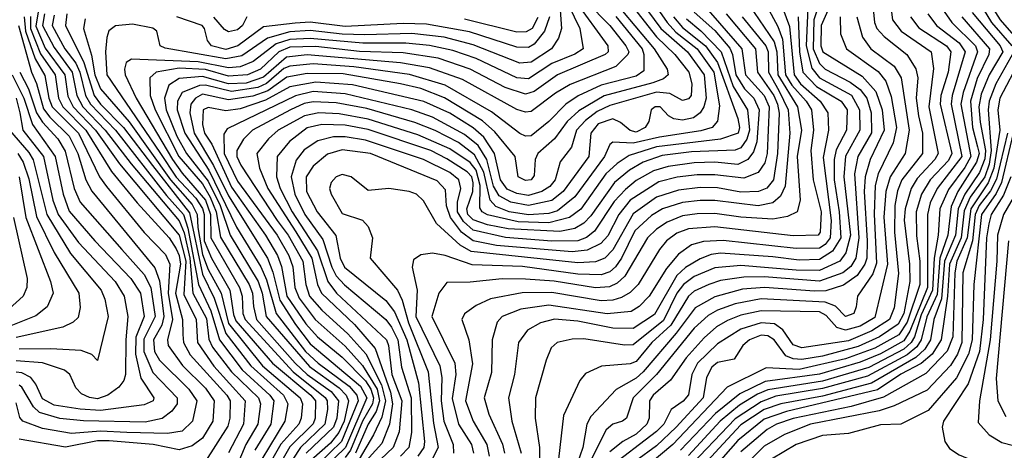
# Model space of a CAD drawing. Extents: x 501367 to 657802, y 482273 to 547541.
# Tile 376 of 656: x 623187 to 626570, y 486645 to 488125. Entities that reach past the tile are written whole.
import ezdxf

# ---------------------------------------------------------------- set-up
doc = ezdxf.new("R2010")
doc.units = 0

msp = doc.modelspace()

# ---------------------------------------------------------------- linework, layer by layer
at = {"layer": '0CON20XD'}
for points in [[(626706.5, 488543.5), (626564.9, 488485), (626507.1, 488432.9), (626476.6, 488376.6), (626466.6, 488235), (626471.8, 488205), (626526.2, 488115), (626596.6, 488035)], [(626575, 488459.3), (626539.3, 488425), (626514.7, 488385), (626506.8, 488215), (626523.6, 488175), (626556, 488125), (626634.2, 488035)], [(625035.4, 488285), (625049.2, 488095), (625038.6, 488061.4), (625013.9, 488025), (624945, 487979.2), (624905, 487975.1), (624745, 488038.2), (624645, 488064.5), (624535, 488077.3), (624373.5, 488073.5), (624295, 488075.3), (624185, 488088.1), (624115, 488083.1), (624038.6, 488061.4), (623949.8, 488000.2), (623895, 487990.4), (623686.9, 488026.9), (623670, 488035), (623658.6, 488085), (623645, 488095.8), (623575, 488110), (623516.1, 488103.9), (623493, 488087), (623486.1, 488063.9), (623481.7, 488015), (623486.1, 487935), (623668.9, 487668.9), (623725, 487584.2), (623792, 487512), (623815, 487475.7), (623820.5, 487455), (623820.6, 487365), (623846.6, 487305), (623909.6, 487195), (623921.5, 487111.5), (623929.8, 487089.8), (624055.3, 486945), (624187, 486835), (624203, 486815), (624201.9, 486755), (624195, 486736.3), (624115, 486656.6), (624068.2, 486575)], [(625975, 488300.9), (625915.5, 488124.5), (625913.7, 488025), (625934.7, 487974.7), (625955, 487955.1), (626040.6, 487910.6), (626074.8, 487884.8), (626097.6, 487855), (626113.2, 487805), (626113.6, 487736.4), (626066.7, 487655), (626054.9, 487595.1), (626070.2, 487375), (626059.9, 487305), (626042.8, 487277.2), (626015, 487254.7), (625935, 487226.5), (625745, 487240.9), (625675, 487240.2), (625595, 487228.2), (625555, 487215.4), (625505, 487192.1), (625484.8, 487175.2), (625424.5, 487075.5), (625359.1, 487015), (625305, 486950.6), (625285, 486941.7), (625186.2, 486933.8), (625131.3, 486908.7), (625112.1, 486885), (625055.8, 486765), (625035.5, 486585)], [(625191.4, 488235), (625367.5, 488025), (625411.5, 487955), (625415.7, 487935), (625398.7, 487921.3), (625362.2, 487907.8), (625195, 487863.5), (625107.8, 487812.2), (625068.7, 487775), (625025, 487715.2), (624967.2, 487665), (624958.8, 487645), (624955, 487590), (624945, 487574.4), (624925, 487572.2), (624900, 487585), (624889.2, 487655), (624819.9, 487739.9), (624777.2, 487777.2), (624646.9, 487856.9), (624565, 487888.5), (624495, 487904.5), (624299, 487939), (624175, 487940.6), (624105, 487927.8), (624039.2, 487880.8), (623987.7, 487862.3), (623905, 487849.8), (623815, 487868.6), (623790.6, 487855), (623775.6, 487834.4), (623771.4, 487805), (623786.9, 487735), (623853.4, 487623.4), (623905, 487519.2), (624039, 487305), (624057.4, 487257.4), (624080.8, 487160.8), (624135, 487076.9), (624185, 487010.7), (624358.1, 486865), (624380.4, 486825), (624306.7, 486655), (624234.3, 486585)], [(625301.6, 488215), (625390.2, 488095), (625481.5, 488015), (625538.9, 487935), (625545.4, 487855), (625538.2, 487825), (625525.2, 487805), (625502.1, 487787.9), (625465, 487779.6), (625434.6, 487784.6), (625416.2, 487795), (625387.7, 487825), (625370, 487825), (625357.3, 487815), (625348.7, 487775), (625336.7, 487755), (625305, 487738.3), (625285, 487743.6), (625251.2, 487771.2), (625225, 487783.8), (625175, 487766.9), (625149, 487735), (625142.4, 487655), (625054.9, 487535), (625015, 487503.5), (624935, 487486.1), (624875, 487497.4), (624835, 487519.5), (624815, 487553.2), (624791.8, 487645), (624762.3, 487692.3), (624715, 487730.8), (624605, 487789.5), (624535, 487815.1), (624305, 487869.9), (624195, 487877.8), (624135, 487863.2), (623900.3, 487749.7), (623888.1, 487731.9), (623889.6, 487665), (623935, 487570.1), (624071.7, 487385), (624111.4, 487315), (624125.1, 487275.1), (624132, 487205), (624147.6, 487167.6), (624202.6, 487095), (624305, 487003.2), (624365, 486936.8), (624415, 486855), (624423.6, 486815), (624411.4, 486778.6), (624385, 486734.8), (624341, 486635)], [(625343.5, 488215), (625412, 488115), (625442.1, 488082.1), (625514.3, 488025), (625572.6, 487945), (625591.5, 487828.5), (625584.3, 487775.7), (625566.1, 487755), (625527.4, 487742.6), (625385, 487721.4), (625295, 487700.4), (625225, 487703.9), (625214.4, 487695.6), (625196.1, 487655), (625095, 487516.2), (625035, 487468.2), (625005, 487459), (624935, 487454.1), (624868.4, 487465), (624823.2, 487483.2), (624803.4, 487505), (624781.5, 487601.5), (624750, 487660), (624695, 487702.7), (624615, 487743.9), (624545, 487771.9), (624379.5, 487819.5), (624275, 487838.9), (624195, 487843.1), (624165, 487836.6), (624117, 487815), (623987.1, 487745), (623955.6, 487714.4), (623933.5, 487675), (623932.7, 487655), (623947.4, 487625), (624071.3, 487435)], [(625731.7, 488215), (625791.9, 488101.9), (625807.7, 488057.7), (625818.8, 487935), (625839.6, 487899.6), (625889.8, 487845), (625907.2, 487815), (625914.3, 487745), (625905.1, 487675), (625913, 487575), (625941.1, 487465), (625937.1, 487395), (625930.9, 487385), (625845, 487381.8), (625575, 487412.7), (625485, 487406.1), (625445, 487391.8), (625410, 487365), (625385, 487334.7), (625312.4, 487215), (625285, 487187.4), (625255, 487170.3), (625225, 487160.6), (625185, 487159.2), (625015, 487187.5), (624913.8, 487186.2), (624804.2, 487165.8), (624755, 487142.5), (624715.7, 487114.3), (624706.8, 487095), (624730, 487025), (624742.7, 486942.7), (624719.2, 486815), (624744.9, 486745), (624791.8, 486665), (624800.1, 486625)], [(625095, 488190.5), (625207.7, 488035), (625209.6, 488015), (625199.1, 488005), (625035, 487935.6), (624955, 487878.4), (624925, 487869.5), (624855, 487891.4), (624735, 487955.1), (624625, 487992.3), (624505, 488010.6), (624355, 488015.8), (624205, 488032.6), (624115, 488030.1), (624077.9, 488015), (624015, 487954.5), (623970, 487935), (623905, 487931.1), (623825, 487953.7), (623735, 487958.5), (623656, 487945), (623633.9, 487925), (623635.1, 487865), (623652.7, 487815), (623733.9, 487655), (623815, 487560.4), (623841.9, 487515), (623862.7, 487465), (623877.3, 487377.3), (623976, 487215), (623987.5, 487185), (623990.7, 487139.3), (624000.4, 487095), (624133.8, 486945), (624175, 486905.2), (624257.2, 486847.2), (624282.3, 486815), (624276.7, 486755), (624265.7, 486725), (624171.5, 486635)], [(625135, 488186.7), (625214.4, 488105), (625270.1, 488035), (625279.7, 488015), (625276.7, 488005), (625235.4, 487964.6), (625078.3, 487901.7), (625028, 487872), (624945, 487809.4), (624925, 487807), (624895, 487816.2), (624709.1, 487919.1), (624595, 487959.2), (624495, 487976.8), (624175, 488004), (624103.9, 487996.1), (624025, 487927.1), (623965, 487906.9), (623905, 487904.3), (623815, 487929.4), (623735, 487923.4), (623699.5, 487900.5), (623684.9, 487855), (623690.2, 487815), (623727.3, 487725), (623760.8, 487665), (623835, 487569.5), (623876.1, 487486.1), (623910, 487385), (624006.6, 487225), (624020, 487185), (624034.5, 487105), (624182.5, 486932.5), (624285, 486859.5), (624309, 486835), (624317.2, 486815), (624301.4, 486745), (624283.4, 486706.6), (624255, 486669.1), (624188.7, 486611.3)], [(625794, 488205), (625831.7, 488101.7), (625848, 487935), (625869.4, 487905), (625937.7, 487845), (625963.3, 487805), (625965.8, 487745), (625948.3, 487651.7), (625974.8, 487435), (625972.2, 487375), (625955, 487352), (625935, 487339.5), (625855, 487338.7), (625604.2, 487365.8), (625537, 487363), (625495, 487350.7), (625450.5, 487319.5), (625409.8, 487270.2), (625350.2, 487175), (625315, 487138.9), (625287.6, 487122.4), (625205.4, 487114.6), (625005, 487143.5), (624909.5, 487130.5), (624845.4, 487105), (624827.6, 487085), (624810, 487025), (624807.9, 486912.1), (624782.8, 486825), (624799.2, 486769.2), (624845.7, 486665.7), (624852.6, 486635)], [(625896.4, 488193.6), (625889.1, 488035), (625908.6, 487958.6), (625935, 487925.1), (626045.3, 487865.3), (626073.1, 487815), (626074, 487745), (626025, 487656.5), (626018.8, 487585), (626041.2, 487385), (626026.1, 487323.9), (626004.6, 487295.4), (625935, 487262.9), (625855, 487264.1), (625665, 487280.5), (625575, 487272.6), (625505, 487242.7), (625467.7, 487215), (625445.4, 487184.6), (625399.1, 487090.9), (625295, 487007), (625265, 487006.5), (625125, 487027.9), (625085, 487026.6), (625034.3, 487015), (625013.2, 486996.8), (624995.9, 486955), (624959.2, 486825), (624958, 486755), (624972.7, 486655), (624972.6, 486605)], [(626117.7, 488185), (626124.2, 488115), (626132.5, 488095), (626156.9, 488066.9), (626235.1, 488005.1), (626265.8, 487955.8), (626272.6, 487925), (626267.7, 487855), (626275.7, 487794.3), (626288.7, 487735), (626289.1, 487665), (626218.6, 487575), (626203.5, 487536.5), (626193.6, 487486.4), (626192.8, 487395), (626206.9, 487253.1), (626191.4, 487135), (626176.1, 487095), (626114.6, 487055.4), (626035, 487021.7), (625875, 486997.7), (625845, 487007), (625809.6, 487059.6), (625780, 487080), (625735, 487083.2), (625665, 487061.5), (625585, 487011.2), (625515.9, 486945), (625497, 486905), (625484.6, 486835.4), (625466.5, 486813.5), (625425, 486785.3), (625400.3, 486735), (625375, 486709.3), (625205, 486579.3)], [(626175.4, 488205.4), (626186.2, 488125), (626216, 488085), (626318.7, 488015), (626326.7, 487956.7), (626310.5, 487825), (626342.5, 487665), (626331.7, 487645), (626270.7, 487579.3), (626249.8, 487545), (626229.3, 487475), (626226.4, 487436.4), (626244, 487285), (626245.3, 487225), (626225, 487114.8), (626205, 487078.8), (626141.7, 487035), (626067.9, 487002.1), (625945, 486968.7), (625875, 486957.3), (625845, 486959), (625820, 486970), (625779.1, 487025), (625757.9, 487037.9), (625735, 487041), (625694.2, 487025), (625671.6, 487005), (625642.3, 486957.7), (625585, 486947.2), (625565, 486931.1), (625547.2, 486895), (625535.4, 486825), (625442.6, 486725), (625375, 486660.8), (625231.1, 486555)], [(623251.6, 488158.4), (623242.9, 488102.9), (623275, 488027.6), (623342.4, 487935), (623352.5, 487862.5), (623370.7, 487825), (623447.1, 487745), (623529.6, 487629.6), (623735, 487384), (623757.7, 487295), (623750.9, 487180.9), (623793, 487095), (623798, 487015), (623854, 486934), (623962, 486815), (623956.6, 486735), (623905, 486636.2)], [(625072.6, 488175), (625111.3, 488095), (625123.2, 488025), (625094, 488006), (625015, 487974.2), (624935, 487921.5), (624895, 487925.1), (624755, 487991.1), (624675, 488019.1), (624595, 488036.7), (624514.1, 488044.1), (624366, 488044), (624185, 488060.7), (624115, 488056.9), (624068.5, 488041.5), (623988.8, 487981.2), (623945, 487962.8), (623905, 487960), (623800.5, 487980.5), (623571.2, 487988.8), (623552.6, 487977.4), (623546.7, 487955), (623549, 487935), (623586.9, 487855), (623711.6, 487645), (623745, 487597.1), (623825.2, 487505), (623842.9, 487455), (623844.3, 487375), (623942.3, 487205), (623951.6, 487175), (623954.2, 487115), (623961.4, 487095), (624126.6, 486915), (624236.9, 486826.9), (624243.9, 486815), (624244.3, 486785), (624235.9, 486735), (624151.4, 486655), (624099.7, 486575)], [(625295, 488167.5), (625375, 488066.1), (625437.6, 488005), (625485.9, 487945), (625496.3, 487905), (625494.1, 487865), (625485, 487853.5), (625465, 487847.5), (625421.2, 487871.2), (625375, 487875.7), (625215, 487829.9), (625170.7, 487809.3), (625131.1, 487778.9), (625100.7, 487745), (625082.9, 487687.1), (625044.1, 487635.9), (625026.9, 487575), (625008.4, 487551.6), (624981.6, 487535), (624935, 487521.3), (624895, 487527.6), (624862.4, 487542.4), (624838.6, 487575), (624818.6, 487665), (624781.8, 487721.8), (624745, 487753.8), (624665, 487803.3), (624575.8, 487844.2), (624331.1, 487901.1), (624205, 487910.6), (624115, 487894), (624031.6, 487848.4), (623945, 487819), (623895, 487812.2), (623835, 487823.6), (623817.6, 487815), (623814.7, 487765.3), (623822.1, 487735), (623847.4, 487697.3), (623915, 487548.9), (624032, 487385), (624072.7, 487315), (624086.7, 487276.7), (624104.8, 487175), (624170.2, 487079.8), (624210.5, 487035), (624295, 486965.6), (624375, 486884), (624393.3, 486855), (624402.8, 486825), (624399.3, 486805), (624365.2, 486745), (624324.1, 486645.9), (624305, 486620)], [(625505, 488150.7), (625575, 488088.1), (625627.3, 488027.3), (625636.7, 488005), (625648.2, 487935), (625677.4, 487887.4), (625709.4, 487855), (625728.2, 487815), (625719.3, 487705), (625708.7, 487671.3), (625689.1, 487645), (625655, 487627.1), (625575, 487635.1), (625505, 487632.8), (625415, 487620.8), (625365, 487606), (625305, 487572), (625268.2, 487541.8), (625230.2, 487499.8), (625162.2, 487397.8), (625135, 487376.4), (625105, 487365.5), (625015, 487363.5), (624856.3, 487376.3), (624745, 487401.8), (624711.6, 487431.6), (624691.9, 487465), (624691.6, 487498.4), (624703.1, 487545), (624695.8, 487575), (624665, 487599.4), (624575, 487644.4), (624375, 487710.9), (624305, 487722.9), (624265, 487722.4), (624211.6, 487708.4), (624165, 487678.1), (624137.6, 487642.4), (624119.5, 487585), (624132.6, 487525), (624166.9, 487455), (624229, 487369), (624259.3, 487275), (624274.7, 487245), (624303.3, 487213.3), (624445, 487094.2), (624465, 487068.5), (624486, 487025), (624498.9, 486931.1), (624531.9, 486825), (624533.5, 486706.5), (624524.1, 486655), (624495.5, 486625)], [(625537.4, 488175), (625668.5, 488025), (625681.1, 487935), (625744.9, 487865), (625762.4, 487825), (625755.1, 487665), (625746.8, 487633.2), (625725, 487600), (625675, 487580.5), (625575, 487592.2), (625515, 487591.3), (625446.6, 487583.4), (625382.7, 487567.3), (625285, 487504.6), (625246.2, 487455), (625207.6, 487382.4), (625184.1, 487355.9), (625137, 487333), (625085, 487327.6), (624825, 487349.1), (624745, 487365.1), (624705.3, 487395.3), (624667.3, 487445), (624653.2, 487485), (624650.1, 487540.1), (624621.7, 487571.7), (624392.3, 487665), (624295, 487677.3), (624245, 487662.8), (624195, 487621.2), (624171.2, 487585), (624172.3, 487535), (624209.6, 487465), (624273.3, 487383.3), (624288, 487305), (624302.7, 487275), (624445, 487160), (624475, 487120.6), (624516.9, 487025), (624557.2, 486877.2), (624578.3, 486675), (624575.6, 486654.4), (624555.5, 486625)], [(625693.3, 488175), (625778.9, 488048.9), (625788.4, 488015), (625792.3, 487935), (625859.2, 487825), (625873.3, 487745), (625858.3, 487655), (625869.3, 487505), (625858.4, 487465), (625825, 487448.1), (625775, 487439.6), (625665, 487446.6), (625575, 487459.4), (625515, 487458.3), (625465, 487450.5), (625411.4, 487428.6), (625375, 487405.5), (625344.5, 487375), (625266.6, 487243.4), (625239.8, 487219.8), (625213.1, 487206.9), (625166.1, 487203.9), (625023.6, 487226.4), (624925, 487233.5), (624845, 487234.3), (624735, 487222.8), (624655, 487222.1), (624627.5, 487185), (624603.6, 487105), (624682.3, 486945), (624685.9, 486905), (624672.7, 486822.7), (624695, 486735.3), (624739.7, 486665), (624746.5, 486635)], [(625972.8, 488177.2), (625940.7, 488105), (625940.3, 488035), (625947.1, 488015), (626081.3, 487931.3), (626128.7, 487878.7), (626150.7, 487815), (626157.8, 487745), (626109.8, 487645), (626092, 487585), (626088.9, 487535), (626098.8, 487365), (626097.5, 487305), (626091.3, 487285), (626065, 487246.2), (626017.4, 487212.6), (625956.4, 487193.6), (625918.4, 487191.6), (625745.9, 487204.1), (625671.1, 487198.9), (625575, 487172.4), (625507.6, 487135), (625442.5, 487047.5), (625328.8, 486915), (625305, 486892.8), (625236.1, 486853.9), (625149.1, 486760.9), (625135.6, 486735), (625122, 486655), (625101.1, 486595)], [(626355.4, 488165), (626389.6, 488115), (626470.8, 488035), (626478.4, 488015), (626428.5, 487875), (626420.9, 487835), (626455.5, 487655), (626435, 487616.8), (626378.8, 487541.2), (626349, 487475), (626342.8, 487385), (626328.9, 487305), (626323.5, 487195), (626285, 487111), (626262, 487035), (626250.1, 487015), (626225, 486993), (626105, 486929.6), (625945, 486882.7), (625757.5, 486852.5), (625722, 486838), (625659.8, 486800.2), (625593.8, 486745), (625485, 486627.1)], [(626460, 488150), (626556.4, 488035), (626564.9, 488015), (626517.7, 487935), (626490.8, 487869.2), (626482.8, 487825), (626487.7, 487772.3), (626505.8, 487675.8), (626503.7, 487646.3), (626485, 487599.9), (626434.1, 487525.9), (626411.3, 487475), (626402.5, 487385), (626364.8, 487295), (626354.4, 487165.6), (626328.4, 487095), (626316.5, 487025), (626297.1, 486992.9), (626265.7, 486964.3), (626113.9, 486876.1), (625945, 486831.6), (625802.8, 486805), (625745, 486784.8), (625665, 486732.1), (625589, 486651), (625492, 486545)], [(623202.5, 488135), (623207.4, 488085), (623239.9, 487989.9), (623273.7, 487933.7), (623286.7, 487855), (623299.1, 487825), (623389.2, 487735), (623461.4, 487585), (623485, 487551.6), (623615, 487394), (623688.3, 487318.3), (623703.4, 487285), (623697.1, 487185), (623712.4, 487095), (623695.1, 487025), (623697.7, 487005), (623746.4, 486936.4), (623825, 486858.5), (623855.4, 486815), (623850.4, 486745), (623815, 486686.2), (623779.5, 486660.5), (623735, 486646.6), (623645.4, 486665.4), (623495, 486677.7), (623455, 486677.9), (623345, 486655.6), (623185, 486683.7)], [(623223.7, 488136.3), (623224.4, 488095), (623258.2, 488008.2), (623308.8, 487935), (623320.5, 487855), (623334.9, 487825), (623414.8, 487745), (623502.9, 487602.9), (623590.3, 487495), (623700.9, 487375), (623725, 487337.3), (623735.5, 487315), (623739.3, 487285), (623722.3, 487185), (623746.8, 487095), (623747.2, 487042.8), (623750.2, 487015), (623773, 486973), (623898.8, 486835), (623910.8, 486815), (623908.9, 486755), (623902, 486728), (623825, 486607.3)], [(623272.7, 488145), (623265.1, 488105), (623305, 488029.2), (623367.6, 487945), (623383.2, 487865), (623404.3, 487825), (623481.1, 487745), (623569.7, 487629.7), (623735, 487433.7), (623752.2, 487392.2), (623771.8, 487305), (623782.3, 487185), (623828.4, 487098.4), (623836.7, 487026.7), (623849.2, 486999.2), (623915.3, 486915), (624007.6, 486825), (624014.1, 486805), (624005.6, 486735), (623964.1, 486665), (623913.6, 486545)], [(623305, 488140.5), (623298.2, 488105), (623342.4, 488025), (623379.5, 487975), (623394.1, 487944.1), (623413.1, 487865), (623430.1, 487835), (623516.3, 487745), (623691, 487521), (623749.9, 487455), (623765, 487408.8), (623801.9, 487215), (623844.2, 487124.3), (623873.3, 487025), (623951.8, 486921.8), (624046.5, 486835), (624060, 486815), (624049.8, 486735), (623995.5, 486645)], [(623349.5, 488145), (623344.9, 488105), (623407.7, 487977.7), (623443, 487865), (623464.7, 487835), (623544, 487754), (623643.5, 487623.5), (623771, 487461), (623815, 487250.5), (623855, 487167.9), (623895, 487046.5), (623980.8, 486935), (624093.7, 486835), (624108.3, 486805), (624098.4, 486745), (624019.6, 486615)], [(623411.8, 488128.2), (623406.5, 488095), (623433.3, 488003.3), (623445.8, 487935), (623465, 487886.8), (623563.6, 487773.5), (623705, 487574.2), (623779.8, 487489.8), (623797.1, 487455), (623799.4, 487410.6), (623815, 487318.3), (623835, 487266.1), (623879.8, 487185), (623905, 487080.6), (624021.6, 486935), (624151, 486825), (624158.7, 486805), (624154.3, 486755), (624145.7, 486735), (624084.2, 486665.8), (624047.9, 486602.1)], [(625007.5, 488135), (624990.5, 488085), (624955, 488040.8), (624935, 488029.6), (624895, 488030), (624732.8, 488082.8), (624585, 488109.6), (624505, 488111.6), (624305, 488102.1), (624185, 488116.2), (624133.2, 488113.2), (624025, 488100.1), (623936.1, 488035), (623895, 488022.5), (623845.6, 488035.6), (623832.9, 488052.9), (623822.6, 488095), (623813.6, 488105), (623726.5, 488135)], [(625235, 488135.4), (625326.1, 488025), (625331.6, 488005), (625331.2, 487948.8), (625305, 487930.5), (625185, 487899.7), (625106.4, 487863.6), (625063.7, 487835), (625005, 487775.2), (624945, 487726), (624925, 487725.2), (624905, 487734.3), (624808.1, 487808.1), (624649.5, 487899.5), (624526.6, 487936.6), (624335, 487962.7), (624195, 487973.1), (624115, 487965.1), (624095, 487957.5), (624035, 487905.9), (624005, 487891.7), (623915, 487877.8), (623825, 487899.9), (623805, 487899), (623745, 487875.1), (623729, 487845), (623728.6, 487815), (623754.4, 487735), (623837.4, 487607.4), (623932.4, 487412.4), (624015.7, 487275.7), (624035, 487231.3), (624068.8, 487115), (624169.3, 486985), (624212.9, 486945), (624319.7, 486865), (624345.1, 486835), (624349.8, 486815), (624293, 486675), (624212.5, 486597.5)], [(623967.2, 488135), (623953, 488105), (623935, 488089.8), (623905, 488083.2), (623890.9, 488090.9), (623853.8, 488133.8)], [(625433.3, 488135), (625465, 488098), (625543.1, 488035), (625585, 487978.2), (625655.1, 487785), (625660.5, 487755), (625655.9, 487735), (625595.4, 487714.6), (625375, 487687.7), (625281.6, 487658.4), (625239.6, 487630.4), (625201.6, 487595), (625115, 487473.9), (625075.8, 487445), (625005, 487426.3), (624899.8, 487429.8), (624795, 487454), (624775.6, 487465), (624767.9, 487477.9), (624769.7, 487555), (624755, 487607.5), (624735, 487633.9), (624665, 487681.4), (624555, 487729.2), (624385, 487783.4), (624285, 487801.6), (624214.7, 487805.3), (624165.2, 487794.8), (624075.2, 487745), (624041.6, 487715), (624002, 487665), (624011, 487615), (624039.5, 487545), (624136.1, 487396), (624190.6, 487305), (624210.2, 487215), (624223.7, 487185), (624337.3, 487077.3), (624408.2, 486995), (624461.7, 486845), (624468.3, 486805), (624458.3, 486735), (624431.1, 486668.9), (624311.4, 486535)], [(625478.3, 488128.3), (625527.1, 488087.1), (625597.8, 488015), (625639.1, 487895), (625688, 487815), (625694.8, 487745), (625685.2, 487714.8), (625665, 487684.8), (625645, 487676.9), (625495, 487670.9), (625395, 487658.7), (625329.2, 487635), (625282.5, 487607.5), (625231.2, 487565), (625149.5, 487450.5), (625125, 487425.1), (625095, 487406.8), (625042.9, 487397.1), (624865, 487405.7), (624795, 487419.6), (624745, 487437.3), (624727.2, 487455), (624723, 487475), (624743.6, 487535), (624745.7, 487564.3), (624740.2, 487585), (624725, 487601.7), (624655, 487647.2), (624599.4, 487675), (624385, 487748.1), (624305, 487762.5), (624225.7, 487764.3), (624175, 487752.8), (624114.1, 487705.9), (624072, 487655), (624070, 487585), (624082.1, 487545), (624123.5, 487465), (624210.6, 487330.6), (624245.9, 487225), (624275.2, 487185.2), (624447.1, 487025), (624454.6, 487005), (624466, 486906), (624499.6, 486815), (624491.3, 486708.7), (624470.1, 486655), (624365, 486555.3)], [(625614.9, 488145), (625715.6, 488025), (625722.7, 487945), (625777.8, 487865), (625791, 487835), (625796.2, 487803.8), (625790.8, 487665), (625777.4, 487575), (625754.1, 487545.9), (625725.5, 487534.4), (625665, 487532.2), (625585, 487547.3), (625525, 487548), (625450.4, 487539.6), (625375, 487515.4), (625295, 487458), (625225, 487334), (625197.5, 487305), (625165, 487292.7), (625105, 487288.9), (624737.8, 487327.8), (624700.1, 487350.1), (624619.5, 487425), (624575, 487502.9), (624550, 487525), (624525, 487534.7), (624455.5, 487544.5), (624385, 487537.5), (624325.7, 487585), (624295, 487593.3), (624274.4, 487585), (624257.1, 487565), (624252, 487545), (624257.3, 487525), (624295, 487458.9), (624365, 487435.6), (624385, 487414), (624399.5, 487375), (624391.8, 487305), (624485.2, 487195), (624501.5, 487161.5), (624522.6, 487082.6), (624591.1, 486915), (624608.5, 486738.5), (624624.9, 486655), (624604.9, 486615)], [(625669.5, 488135), (625751.3, 488035), (625758.5, 488015), (625760.2, 487945), (625795, 487882), (625827.1, 487815), (625832.9, 487735), (625817.3, 487552.7), (625801.6, 487518.4), (625775, 487495.8), (625725, 487485.6), (625575, 487504), (625525, 487503.6), (625465, 487496.2), (625395.6, 487474.4), (625358.1, 487451.9), (625301.2, 487398.8), (625255.4, 487305), (625234.8, 487275.2), (625215, 487258.9), (625185, 487248.6), (625105, 487250.3), (624915, 487276.9), (624742, 487282), (624648.6, 487315), (624605, 487322.5), (624565, 487317.1), (624539.9, 487300.1), (624535.4, 487275), (624552.3, 487195), (624548.6, 487105), (624631, 486935), (624637.1, 486895), (624635.1, 486815), (624644.4, 486745.6), (624677, 486665), (624677.6, 486635)], [(624967.6, 488132.4), (624948.2, 488095), (624927.2, 488082.8), (624895, 488081.6), (624715, 488126.9)], [(625861.9, 488135), (625866.4, 488015), (625877.9, 487945), (625925, 487895.6), (626009.5, 487845), (626029.9, 487815), (626028.5, 487745), (625992.2, 487677.8), (625985.5, 487645), (625986.1, 487575), (626003, 487465), (626008.2, 487375), (625980.3, 487329.7), (625935, 487300.6), (625865, 487298.8), (625775, 487310.2), (625595, 487322.2), (625562.5, 487317.5), (625525, 487303.2), (625475, 487273.8), (625444.5, 487245.5), (625368.4, 487111.5), (625295, 487064), (625225, 487064.9), (625105, 487088.8), (625025, 487096), (624976.6, 487083.4), (624932.2, 487057.8), (624901.1, 487015), (624887, 486905), (624866.5, 486825), (624878.1, 486745), (624909.6, 486635)], [(626006.5, 488135), (626006.8, 488076.8), (626028.3, 488025), (626137.2, 487947.3), (626163.2, 487913.2), (626181.5, 487861.5), (626199.6, 487755), (626188.4, 487701.6), (626136.2, 487595), (626126.1, 487555), (626123, 487457), (626131.4, 487288.6), (626117.9, 487252.1), (626065.2, 487175), (626061.5, 487138.5), (626053.6, 487115), (626025, 487104.8), (625990, 487140), (625954.2, 487154.2), (625735.1, 487165.1), (625645, 487148.3), (625585, 487126.6), (625552.1, 487107.9), (625505, 487064.5), (625375.7, 486905), (625295.2, 486825), (625271.5, 486755), (625258.6, 486745), (625225, 486734.8), (625202, 486715), (625116.8, 486545)], [(626063.5, 488135), (626083.1, 488065), (626112, 488025), (626191.5, 487965), (626215.7, 487925), (626243.2, 487745), (626229.9, 487665), (626178.1, 487585), (626162.8, 487535), (626156.3, 487446.3), (626169.1, 487285), (626125, 487101.8), (626075, 487072.2), (626025, 487058), (625995, 487067), (625958.4, 487108.4), (625935, 487120.6), (625735.3, 487124.7), (625665, 487109.7), (625618.9, 487091.1), (625580.9, 487069.1), (625538.6, 487031.4), (625477, 486963), (625423.5, 486886.5), (625363.3, 486835), (625350.9, 486815), (625349.4, 486755), (625341.9, 486735), (625305, 486700.5), (625259.5, 486675), (625215, 486640.1)], [(626247.5, 488135), (626277, 488097), (626371, 488035), (626387, 488015), (626376.9, 487945), (626352.2, 487865), (626349.8, 487835), (626390, 487665), (626378.8, 487641.2), (626315.3, 487575), (626286, 487525), (626267.7, 487465), (626268.4, 487381.6), (626280.2, 487295), (626279.9, 487215), (626236.8, 487085), (626207.7, 487042.3), (626125, 486995.5), (626025, 486959.5), (625865, 486923.3), (625752, 486928), (625617.4, 486862.6), (625431.7, 486665), (625275.8, 486534.2)], [(626307.7, 488145), (626337.2, 488105), (626415.2, 488045.2), (626436.2, 488015), (626390.8, 487865), (626387.3, 487835), (626424.6, 487655), (626339.4, 487545), (626315.7, 487495), (626306.1, 487455), (626305.8, 487205), (626245.3, 487054.7), (626225, 487021.6), (626145, 486976.2), (626075, 486947.4), (625935, 486906.6), (625748.4, 486881.6), (625661.1, 486838.9), (625578.2, 486771.8), (625458.1, 486645)], [(626424.4, 488135), (626519.8, 488025), (626517.3, 488005), (626477, 487923), (626453.5, 487845), (626460.9, 487755), (626478.4, 487688.4), (626483.5, 487665), (626475.2, 487635), (626410.1, 487535), (626387.1, 487482.9), (626376.4, 487385), (626348.3, 487305), (626339.1, 487180.9), (626303.5, 487103.5), (626285, 487025), (626269.2, 487000.8), (626236.3, 486973.7), (626100.5, 486899.5), (625945, 486857.5), (625785, 486830.6), (625735, 486812), (625645, 486753.4), (625475.3, 486574.7)], [(623182.5, 488105), (623228, 487945), (623245.4, 487905.4), (623268.8, 487818.8), (623290.2, 487790.2), (623356.9, 487725), (623387.1, 487665), (623414.9, 487575), (623435, 487536.2), (623651.9, 487271.9), (623667.1, 487227.1), (623682.8, 487105), (623675.1, 487075), (623646.5, 487025), (623649.8, 486985), (623667, 486955), (623768.5, 486855), (623796.1, 486815), (623780.4, 486745), (623745, 486711), (623695, 486702.5), (623555, 486706.1), (623465, 486710.7), (623365, 486703.2), (623265, 486720.1), (623198.2, 486745), (623187.4, 486757.4), (623175, 486808.6)], [(626603, 488015), (626541, 487905), (626518, 487845), (626514.6, 487815), (626525.6, 487675.6), (626518.2, 487628.2), (626503, 487585), (626453, 487515), (626431.8, 487468.2), (626422.5, 487375), (626382.1, 487285), (626375.5, 487174.5), (626353.7, 487025), (626322.5, 486975), (626285, 486943.1), (626215, 486906.4), (626135, 486853.3), (625821.4, 486778.6), (625745, 486751.6), (625655, 486678.3), (625528.5, 486535)], [(626625, 487988.6), (626555.1, 487855.1), (626548.4, 487815), (626555.1, 487745), (626533.8, 487615), (626515, 487564.3), (626454.8, 487475), (626442.4, 487375), (626406.9, 487295), (626400.4, 487255), (626392.8, 487035), (626374.4, 486985.6), (626301, 486909), (626155, 486827.5), (626044.1, 486795.9), (625845, 486754), (625787.6, 486735), (625755, 486716.1), (625665, 486639.7)], [(623187, 487945), (623217.1, 487887.1), (623244.9, 487805), (623265, 487772.4), (623317.6, 487715), (623343.1, 487673.1), (623374.7, 487545), (623395, 487498.4), (623538.1, 487335), (623615, 487249), (623638.2, 487205), (623652.7, 487105), (623613.1, 487026.9), (623613.1, 486985), (623645, 486912.6), (623728.1, 486825), (623727.7, 486805), (623710.1, 486779.9), (623676.2, 486753.8), (623617.7, 486742.3), (623406.2, 486746.2), (623325, 486754.9), (623254.8, 486774.8), (623234.9, 486794.9), (623195, 486861.8), (623185, 486868.8)], [(623161.5, 487935), (623201.4, 487855), (623230.6, 487765), (623309.3, 487655), (623335.9, 487525.9), (623357.2, 487467.2), (623445.1, 487365), (623569.4, 487235), (623602.3, 487185), (623614.4, 487105), (623585.8, 487034.2), (623585.1, 486975.1), (623603.4, 486893.4), (623648.1, 486825), (623645.3, 486815), (623615, 486801.2), (623465, 486782.4), (623395, 486786.3), (623305, 486800.6), (623265, 486821.9), (623242.5, 486872.5), (623225.2, 486895), (623195, 486910.9), (623175, 486913.1)], [(623175, 487855), (623187.1, 487805), (623198.2, 487745), (623268.6, 487655), (623301.3, 487505), (623319.6, 487455), (623389.1, 487359.1), (623514.8, 487225), (623546.4, 487175), (623558.9, 487105), (623551.4, 487025), (623550.6, 486905), (623545, 486884.6), (623527.8, 486862.2), (623489.6, 486835), (623455, 486822.4), (623426.4, 486826.4), (623398.9, 486838.9), (623379.9, 486859.9), (623359.6, 486905), (623341, 486921), (623265, 486945.4), (623175, 486952.7)], [(623152.3, 487745), (623218.8, 487668.8), (623233.3, 487643.3), (623280.3, 487455), (623361.3, 487321.3), (623466.9, 487195), (623480, 487165), (623491.5, 487105), (623455, 486953.3), (623434.7, 486974.7), (623398.4, 486988.4), (623294.3, 486994.3), (623185, 486992.7)], [(626581.1, 487735), (626542.8, 487577.2), (626522.8, 487537.2), (626483.5, 487486.5), (626469.5, 487455), (626460.4, 487365), (626427.4, 487255), (626424.6, 487015), (626409.1, 486975), (626385, 486936.8), (626305, 486852.2), (626192.2, 486797.8), (626139.8, 486780.2), (625904.6, 486735), (625815, 486699.9), (625745, 486659.3), (625655, 486568.6)], [(626600.4, 487735), (626560.2, 487565), (626542.7, 487527.3), (626492, 487455), (626465.5, 487215), (626459.8, 487025), (626447.1, 486975), (626405.5, 486894.5), (626308.6, 486781.4), (626215, 486735.3), (626145, 486732.9), (626035, 486702.3), (625945, 486695.7), (625855, 486665.1), (625770.7, 486615)], [(623180.4, 487665), (623199.3, 487635), (623218.6, 487578.6), (623245, 487448.1), (623305.4, 487325), (623389.8, 487185), (623394.7, 487135.3), (623388.5, 487101.5), (623371.2, 487085), (623335, 487067.7), (623175, 487032.6)], [(623184.9, 487585), (623208.4, 487445), (623293.3, 487225), (623302, 487185), (623281.4, 487138.6), (623242.8, 487107.2), (623092, 487048)], [(626592.2, 487585), (626567.8, 487522.3), (626525.3, 487455), (626516.7, 487423.3), (626508.8, 487375), (626497.7, 487095), (626484.6, 486985), (626446.4, 486873.6), (626361.6, 486745), (626357.2, 486725), (626366.3, 486675), (626381.4, 486651.4), (626415, 486629), (626495, 486596.1), (626585, 486571.7)], [(626612.7, 487535), (626567.8, 487455), (626547.1, 487385), (626544.9, 487295), (626521.9, 487025), (626485.5, 486815), (626480.8, 486740.8), (626518.3, 486698.3), (626561.8, 486671.8), (626601.5, 486661.5)], [(623165.7, 487445), (623212.8, 487235), (623212, 487205), (623198.9, 487175), (623139.1, 487120.9)], [(624071.3, 487435), (624109.4, 487385), (624159.5, 487295), (624169.7, 487215), (624183.2, 487175), (624225, 487127.1), (624315, 487044.9), (624376.1, 486976.1), (624430.2, 486870.2), (624444.5, 486815), (624431.6, 486758.4), (624402.2, 486697.8), (624353.3, 486615)], [(626585.1, 487364.9), (626542.3, 486892.3), (626547.8, 486815), (626575, 486761.6)]]:
    msp.add_lwpolyline(points, dxfattribs=at)

doc.saveas('drawing.dxf')
